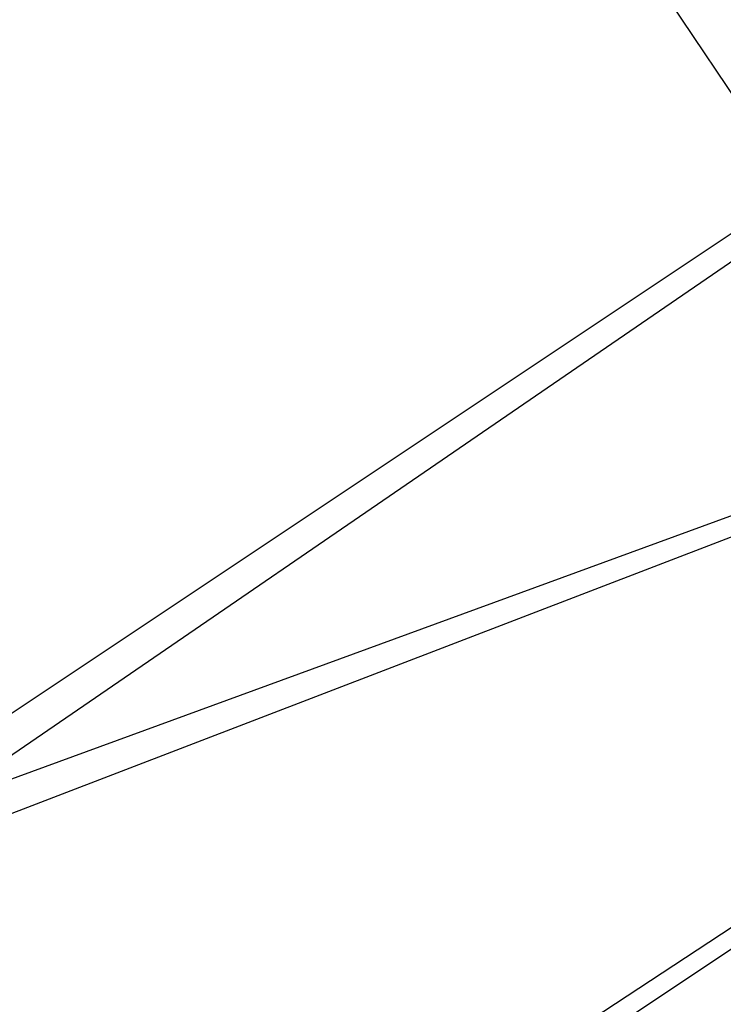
# Model space of a CAD drawing. Header units: feet. Extents: x -79 to 198, y -22 to 181.
# Tile 450 of 656: x 121.589 to 121.929, y 53.049 to 53.526. Entities that reach past the tile are written whole.
import ezdxf

# ---------------------------------------------------------------- set-up
doc = ezdxf.new("R2010")
doc.units = ezdxf.units.FT
doc.layers.add('A-LINEA', color=7, linetype='CONTINUOUS')

msp = doc.modelspace()

# ---------------------------------------------------------------- linework, layer by layer
at = {"layer": 'A-LINEA'}
for points in [[(122.04, 53.3511), (122.0533, 53.3644), (120.12, 56.2178), (120.1067, 56.2044), (122.0267, 53.3511), (122.04, 53.3511)], [(122.04, 53.3511), (122.0533, 53.3644), (120.12, 56.2178), (120.1067, 56.2044), (122.0267, 53.3511), (122.04, 53.3511)], [(121.6267, 52.8711), (121.4667, 53.1111), (121.9467, 53.4311), (122.1067, 53.1911), (121.6267, 52.8711)], [(121.6267, 52.8711), (121.4667, 53.1111), (121.9467, 53.4311), (122.1067, 53.1911), (121.6267, 52.8711)], [(121.6267, 52.8844), (121.48, 53.0978), (121.9467, 53.4178), (122.0933, 53.1911), (121.6267, 52.8844)], [(121.6267, 52.8844), (121.48, 53.0978), (121.9467, 53.4178), (122.0933, 53.1911), (121.6267, 52.8844)], [(121.4933, 53.1244), (121.6, 52.8444), (122.1467, 53.0578), (122.04, 53.3244), (121.4933, 53.1244)], [(121.4933, 53.1244), (121.6, 52.8444), (122.1467, 53.0578), (122.04, 53.3244), (121.4933, 53.1244)], [(121.5067, 53.1111), (121.6, 52.8578), (122.1333, 53.0711), (122.0267, 53.3111), (121.5067, 53.1111)], [(121.5067, 53.1111), (121.6, 52.8578), (122.1333, 53.0711), (122.0267, 53.3111), (121.5067, 53.1111)]]:
    msp.add_lwpolyline(points, dxfattribs=at)

doc.saveas('drawing.dxf')
